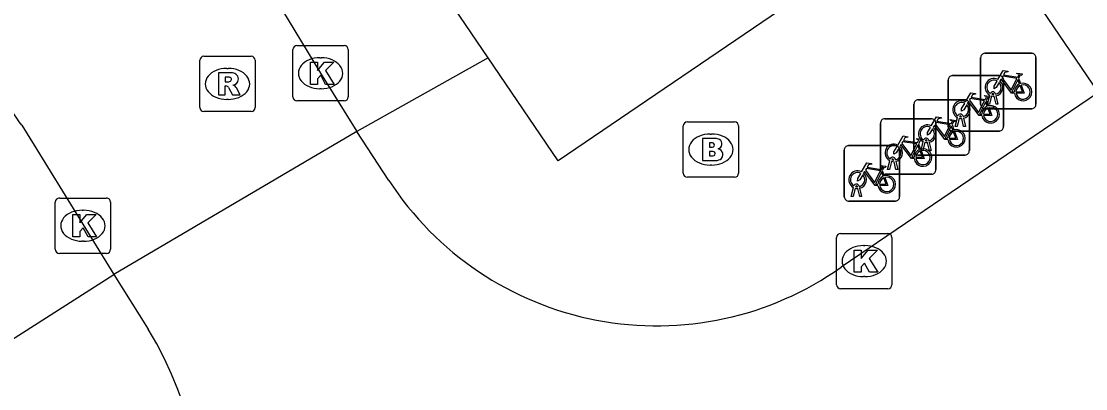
# Model space of a CAD drawing. Extents: x 160037 to 160839, y 385326 to 386441.
# Drawn here: x 160266.07 to 160285.29, y 385986.75 to 385993.38 of the extents above; entities that cross this region are included whole.
import ezdxf

# ---------------------------------------------------------------- set-up
doc = ezdxf.new("R2010")
doc.units = 0
for name, color, linetype in [('IMGEO_Brandkraan', 7, 'Continuous'), ('IMGEO_Fietsenrek', 7, 'Continuous'), ('IMGEO_Kolk', 7, 'Continuous'), ('IMGEO_Rijbaan_lokaal_open', 7, 'Continuous'), ('IMGEO_Rioolput', 7, 'Continuous'), ('IMGEO_Voetpad_open', 7, 'Continuous')]:
    doc.layers.add(name, color=color, linetype=linetype)

msp = doc.modelspace()

# ---------------------------------------------------------------- linework, layer by layer
at = {"layer": 'IMGEO_Brandkraan'}
for p, q in [((160278.099, 385991.563), (160278.951, 385991.563)), ((160278.024, 385990.637), (160278.024, 385991.489)), ((160278.512, 385991.343), (160278.537, 385991.343)), ((160279.025, 385991.489), (160279.025, 385990.637)), ((160278.535, 385990.783), (160278.51, 385990.783)), ((160278.951, 385990.563), (160278.099, 385990.563))]:
    msp.add_line(p, q, dxfattribs=at)
for points in [[(160278.099, 385991.563), (160278.951, 385991.563)], [(160278.024, 385990.637), (160278.024, 385991.489)], [(160279.025, 385991.489), (160279.025, 385990.637)], [(160278.372, 385991.263), (160278.372, 385990.863), (160278.585, 385990.863)], [(160278.603, 385991.263), (160278.372, 385991.263)], [(160278.551, 385991.182), (160278.497, 385991.182), (160278.497, 385991.106)], [(160278.497, 385991.106), (160278.55, 385991.106)], [(160278.559, 385991.03), (160278.497, 385991.03), (160278.497, 385990.949)], [(160278.497, 385990.949), (160278.559, 385990.949)], [(160278.951, 385990.563), (160278.099, 385990.563)]]:
    msp.add_lwpolyline(points, dxfattribs=at)
for centre, radius, start, end in [((160278.101, 385991.487), 0.0765, 91.552, 178.448), ((160278.101, 385991.487), 0.0765, 91.552, 178.448), ((160278.949, 385991.487), 0.0765, 1.552, 88.448), ((160278.949, 385991.487), 0.0765, 1.552, 88.448), ((160278.552, 385991.144), 0.0379, 267.8285, 90.9355), ((160278.607, 385991.118), 0.145, 59.4692, 91.5367), ((160278.632, 385991.165), 0.0922, 285.5137, 58.1501), ((160278.56, 385990.989), 0.0404, 269.8759, 90.5077), ((160278.637, 385990.973), 0.105, 301.3115, 78.989), ((160278.591, 385991.114), 0.251, 268.6676, 293.5347), ((160278.101, 385990.639), 0.0765, 181.552, 268.448), ((160278.101, 385990.639), 0.0765, 181.552, 268.448), ((160278.949, 385990.639), 0.0765, 271.552, 358.448), ((160278.949, 385990.639), 0.0765, 271.552, 358.448)]:
    msp.add_arc(centre, radius, start, end, dxfattribs=at)
for centre, major_axis, ratio, start_param, end_param in [((160278.511, 385991.063), (-0.387, 0.002), 0.722429, 4.712389, 7.853982), ((160278.536, 385991.063), (-0.39, 0.002), 0.717154, 1.570796, 4.712389)]:
    msp.add_ellipse(centre, major_axis=major_axis, ratio=ratio, start_param=start_param, end_param=end_param, dxfattribs=at)
at = {"layer": 'IMGEO_Fietsenrek'}
for p, q in [((160283.396, 385991.875), (160283.396, 385992.716)), ((160283.396, 385992.716), (160283.396, 385991.875)), ((160283.471, 385992.8), (160284.312, 385992.8)), ((160284.312, 385992.8), (160283.471, 385992.8)), ((160284.396, 385992.725), (160284.396, 385991.884)), ((160284.396, 385991.884), (160284.396, 385992.725)), ((160282.81, 385991.472), (160282.81, 385992.313)), ((160282.81, 385992.313), (160282.81, 385991.472)), ((160282.885, 385992.397), (160283.726, 385992.397)), ((160283.726, 385992.397), (160282.885, 385992.397)), ((160283.81, 385992.322), (160283.81, 385991.481)), ((160283.81, 385991.481), (160283.81, 385992.322)), ((160284.083, 385992.349), (160284.119, 385992.254)), ((160282.267, 385991.963), (160283.108, 385991.963)), ((160283.108, 385991.963), (160282.267, 385991.963)), ((160283.497, 385991.946), (160283.533, 385991.851)), ((160283.523, 385991.884), (160283.562, 385992.044)), ((160283.592, 385992.032), (160283.557, 385991.884)), ((160283.634, 385992.056), (160283.633, 385992.06)), ((160283.675, 385991.884), (160283.641, 385992.026)), ((160283.665, 385992.067), (160283.666, 385992.06)), ((160283.673, 385992.03), (160283.708, 385991.884)), ((160282.192, 385991.038), (160282.192, 385991.879)), ((160282.192, 385991.879), (160282.192, 385991.038)), ((160283.192, 385991.888), (160283.192, 385991.047)), ((160283.192, 385991.047), (160283.192, 385991.888)), ((160284.321, 385991.8), (160283.48, 385991.8)), ((160283.48, 385991.8), (160284.321, 385991.8)), ((160283.557, 385991.884), (160283.523, 385991.884)), ((160283.708, 385991.884), (160283.675, 385991.884)), ((160281.588, 385990.693), (160281.588, 385991.534)), ((160281.588, 385991.534), (160281.588, 385990.693)), ((160281.663, 385991.618), (160282.504, 385991.618)), ((160282.504, 385991.618), (160281.663, 385991.618)), ((160282.588, 385991.543), (160282.588, 385990.702)), ((160282.588, 385990.702), (160282.588, 385991.543)), ((160282.937, 385991.481), (160282.976, 385991.641)), ((160283.006, 385991.629), (160282.971, 385991.481)), ((160283.048, 385991.653), (160283.047, 385991.657)), ((160283.089, 385991.481), (160283.055, 385991.623)), ((160283.079, 385991.664), (160283.08, 385991.657)), ((160283.087, 385991.627), (160283.122, 385991.481)), ((160282.879, 385991.512), (160282.915, 385991.417)), ((160283.735, 385991.397), (160282.894, 385991.397)), ((160282.894, 385991.397), (160283.735, 385991.397)), ((160282.971, 385991.481), (160282.937, 385991.481)), ((160283.122, 385991.481), (160283.089, 385991.481)), ((160282.275, 385991.167), (160282.311, 385991.072)), ((160282.319, 385991.047), (160282.358, 385991.207)), ((160282.388, 385991.195), (160282.353, 385991.047)), ((160282.43, 385991.219), (160282.429, 385991.223)), ((160282.471, 385991.047), (160282.437, 385991.189)), ((160282.461, 385991.23), (160282.462, 385991.223)), ((160282.469, 385991.193), (160282.504, 385991.047)), ((160280.933, 385990.208), (160280.933, 385991.049)), ((160280.933, 385991.049), (160280.933, 385990.208)), ((160281.008, 385991.133), (160281.849, 385991.133)), ((160281.849, 385991.133), (160281.008, 385991.133)), ((160281.933, 385991.058), (160281.933, 385990.217)), ((160281.933, 385990.217), (160281.933, 385991.058)), ((160283.117, 385990.963), (160282.276, 385990.963)), ((160282.276, 385990.963), (160283.117, 385990.963)), ((160282.353, 385991.047), (160282.319, 385991.047)), ((160282.504, 385991.047), (160282.471, 385991.047)), ((160281.715, 385990.702), (160281.754, 385990.862)), ((160281.784, 385990.85), (160281.749, 385990.702)), ((160281.826, 385990.874), (160281.825, 385990.878)), ((160281.867, 385990.702), (160281.833, 385990.844)), ((160281.857, 385990.885), (160281.858, 385990.878)), ((160281.865, 385990.848), (160281.9, 385990.702)), ((160281.62, 385990.682), (160281.656, 385990.587)), ((160282.513, 385990.618), (160281.672, 385990.618)), ((160281.672, 385990.618), (160282.513, 385990.618)), ((160281.749, 385990.702), (160281.715, 385990.702)), ((160281.9, 385990.702), (160281.867, 385990.702)), ((160281.06, 385990.217), (160281.099, 385990.377)), ((160281.129, 385990.365), (160281.094, 385990.217)), ((160281.171, 385990.389), (160281.17, 385990.393)), ((160281.202, 385990.4), (160281.203, 385990.393)), ((160281.094, 385990.217), (160281.06, 385990.217)), ((160281.212, 385990.217), (160281.178, 385990.359)), ((160281.21, 385990.363), (160281.245, 385990.217)), ((160281.245, 385990.217), (160281.212, 385990.217)), ((160281.858, 385990.133), (160281.017, 385990.133)), ((160281.017, 385990.133), (160281.858, 385990.133))]:
    msp.add_line(p, q, dxfattribs=at)
for points in [[(160283.709, 385992.326), (160283.804, 385992.49), (160283.89, 385992.476), (160283.892, 385992.467), (160283.836, 385992.456), (160283.809, 385992.411), (160284.065, 385992.37)], [(160283.73, 385992.274), (160283.678, 385992.184), (160283.638, 385992.159), (160283.639, 385992.206), (160283.694, 385992.3)], [(160284.005, 385992.082), (160283.955, 385992.082), (160283.764, 385992.333), (160283.745, 385992.301)], [(160284.052, 385992.345), (160283.795, 385992.386), (160283.778, 385992.357), (160283.945, 385992.137), (160284.052, 385992.345)], [(160284.1, 385992.247), (160284.07, 385992.324), (160283.961, 385992.106), (160284.004, 385992.106)], [(160284.065, 385992.37), (160284.09, 385992.419), (160284.084, 385992.423), (160284.061, 385992.427), (160284.049, 385992.434), (160284.048, 385992.437), (160284.05, 385992.442), (160284.145, 385992.427), (160284.147, 385992.417), (160284.137, 385992.404), (160284.125, 385992.398), (160284.111, 385992.404), (160284.083, 385992.349)], [(160284.034, 385992.106), (160284.154, 385992.105), (160284.11, 385992.219)], [(160284.13, 385992.226), (160284.185, 385992.081), (160284.035, 385992.081)], [(160283.123, 385991.923), (160283.218, 385992.087), (160283.304, 385992.073), (160283.306, 385992.064), (160283.25, 385992.053), (160283.223, 385992.008), (160283.479, 385991.967)], [(160283.419, 385991.679), (160283.369, 385991.679), (160283.178, 385991.93), (160283.159, 385991.898)], [(160283.466, 385991.942), (160283.209, 385991.983), (160283.192, 385991.954), (160283.359, 385991.734), (160283.466, 385991.942)], [(160283.514, 385991.844), (160283.484, 385991.921), (160283.375, 385991.703), (160283.418, 385991.703)], [(160283.479, 385991.967), (160283.504, 385992.016), (160283.498, 385992.02), (160283.475, 385992.024), (160283.463, 385992.031), (160283.462, 385992.034), (160283.464, 385992.039), (160283.559, 385992.024), (160283.561, 385992.014), (160283.551, 385992.001), (160283.539, 385991.995), (160283.525, 385992.001), (160283.497, 385991.946)], [(160283.144, 385991.871), (160283.092, 385991.781), (160283.052, 385991.756), (160283.053, 385991.803), (160283.108, 385991.897)], [(160283.448, 385991.703), (160283.568, 385991.702), (160283.524, 385991.816)], [(160283.544, 385991.823), (160283.599, 385991.678), (160283.449, 385991.678)], [(160282.505, 385991.489), (160282.6, 385991.653), (160282.686, 385991.639), (160282.688, 385991.63), (160282.632, 385991.619), (160282.605, 385991.574), (160282.861, 385991.533)], [(160282.848, 385991.508), (160282.591, 385991.549), (160282.574, 385991.52), (160282.741, 385991.3), (160282.848, 385991.508)], [(160282.861, 385991.533), (160282.886, 385991.582), (160282.88, 385991.586), (160282.857, 385991.59), (160282.845, 385991.597), (160282.844, 385991.6), (160282.846, 385991.605), (160282.941, 385991.59), (160282.943, 385991.58), (160282.933, 385991.567), (160282.921, 385991.561), (160282.907, 385991.567), (160282.879, 385991.512)], [(160282.526, 385991.437), (160282.474, 385991.347), (160282.434, 385991.322), (160282.435, 385991.369), (160282.49, 385991.463)], [(160282.801, 385991.245), (160282.751, 385991.245), (160282.56, 385991.496), (160282.541, 385991.464)], [(160282.896, 385991.41), (160282.866, 385991.487), (160282.757, 385991.269), (160282.8, 385991.269)], [(160282.83, 385991.269), (160282.95, 385991.268), (160282.906, 385991.382)], [(160282.926, 385991.389), (160282.981, 385991.244), (160282.831, 385991.244)], [(160281.901, 385991.144), (160281.996, 385991.308), (160282.082, 385991.294), (160282.084, 385991.285), (160282.028, 385991.274), (160282.001, 385991.229), (160282.257, 385991.188)], [(160282.197, 385990.9), (160282.147, 385990.9), (160281.956, 385991.151), (160281.937, 385991.119)], [(160282.244, 385991.163), (160281.987, 385991.204), (160281.97, 385991.175), (160282.137, 385990.955), (160282.244, 385991.163)], [(160282.292, 385991.065), (160282.262, 385991.142), (160282.153, 385990.924), (160282.196, 385990.924)], [(160282.257, 385991.188), (160282.282, 385991.237), (160282.276, 385991.241), (160282.253, 385991.245), (160282.241, 385991.252), (160282.24, 385991.255), (160282.242, 385991.26), (160282.337, 385991.245), (160282.339, 385991.235), (160282.329, 385991.222), (160282.317, 385991.216), (160282.303, 385991.222), (160282.275, 385991.167)], [(160281.922, 385991.092), (160281.87, 385991.002), (160281.83, 385990.977), (160281.831, 385991.024), (160281.886, 385991.118)], [(160282.226, 385990.924), (160282.346, 385990.923), (160282.302, 385991.037)], [(160282.322, 385991.044), (160282.377, 385990.899), (160282.227, 385990.899)], [(160281.246, 385990.659), (160281.341, 385990.823), (160281.427, 385990.809), (160281.429, 385990.8), (160281.373, 385990.789), (160281.346, 385990.744), (160281.602, 385990.703)], [(160281.602, 385990.703), (160281.627, 385990.752), (160281.621, 385990.756), (160281.598, 385990.76), (160281.586, 385990.767), (160281.585, 385990.77), (160281.587, 385990.775), (160281.682, 385990.76), (160281.684, 385990.75), (160281.674, 385990.737), (160281.662, 385990.731), (160281.648, 385990.737), (160281.62, 385990.682)], [(160281.267, 385990.607), (160281.215, 385990.517), (160281.175, 385990.492), (160281.176, 385990.539), (160281.231, 385990.633)], [(160281.542, 385990.415), (160281.492, 385990.415), (160281.301, 385990.666), (160281.282, 385990.634)], [(160281.589, 385990.678), (160281.332, 385990.719), (160281.315, 385990.69), (160281.482, 385990.47), (160281.589, 385990.678)], [(160281.637, 385990.58), (160281.607, 385990.657), (160281.498, 385990.439), (160281.541, 385990.439)], [(160281.667, 385990.559), (160281.722, 385990.414), (160281.572, 385990.414)], [(160281.571, 385990.439), (160281.691, 385990.438), (160281.647, 385990.552)]]:
    msp.add_lwpolyline(points, dxfattribs=at)
for centre, radius, start, end in [((160283.474, 385992.722), 0.0779, 92.4484, 184.2845), ((160283.474, 385992.722), 0.0779, 92.4484, 184.2845), ((160284.318, 385992.722), 0.0779, 2.4484, 94.2845), ((160284.318, 385992.722), 0.0779, 2.4484, 94.2845), ((160282.888, 385992.319), 0.0779, 92.4484, 184.2845), ((160282.888, 385992.319), 0.0779, 92.4484, 184.2845), ((160283.636, 385992.185), 0.159, 62.6766, 242.1369), ((160283.636, 385992.185), 0.129, 63.3192, 238.903), ((160283.636, 385992.185), 0.159, 283.5766, 46.6042), ((160283.732, 385992.319), 0.0779, 2.4484, 94.2845), ((160283.732, 385992.319), 0.0779, 2.4484, 94.2845), ((160283.616, 385992.056), 0.0499, 12.8025, 158.6934), ((160283.636, 385992.185), 0.129, 283.6043, 43.4302), ((160284.163, 385992.101), 0.159, 113.3408, 178.3217), ((160284.163, 385992.101), 0.159, 187.0065, 105.7708), ((160284.163, 385992.101), 0.129, 113.923, 177.9556), ((160284.163, 385992.101), 0.129, 188.6715, 104.5883), ((160282.27, 385991.885), 0.0779, 92.4484, 184.2845), ((160282.27, 385991.885), 0.0779, 92.4484, 184.2845), ((160283.05, 385991.782), 0.159, 62.6766, 242.1369), ((160283.05, 385991.782), 0.129, 63.3192, 238.903), ((160283.114, 385991.885), 0.0779, 2.4484, 94.2845), ((160283.114, 385991.885), 0.0779, 2.4484, 94.2845), ((160283.636, 385992.185), 0.159, 253.9967, 271.7867), ((160283.616, 385992.056), 0.0174, 12.8025, 163.4502), ((160283.636, 385992.185), 0.129, 253.415, 269.0204), ((160283.05, 385991.782), 0.129, 283.6043, 43.4302), ((160283.05, 385991.782), 0.159, 283.5766, 46.6042), ((160283.474, 385991.878), 0.0779, 182.4484, 274.2845), ((160283.474, 385991.878), 0.0779, 182.4484, 274.2845), ((160283.577, 385991.698), 0.159, 113.3408, 178.3217), ((160283.577, 385991.698), 0.159, 187.0065, 105.7708), ((160283.577, 385991.698), 0.129, 113.923, 177.9556), ((160283.577, 385991.698), 0.129, 188.6715, 104.5883), ((160284.318, 385991.878), 0.0779, 272.4484, 4.2845), ((160284.318, 385991.878), 0.0779, 272.4484, 4.2845), ((160281.666, 385991.54), 0.0779, 92.4484, 184.2845), ((160281.666, 385991.54), 0.0779, 92.4484, 184.2845), ((160282.51, 385991.54), 0.0779, 2.4484, 94.2845), ((160282.51, 385991.54), 0.0779, 2.4484, 94.2845), ((160283.03, 385991.653), 0.0499, 12.8025, 158.6934), ((160283.05, 385991.782), 0.159, 253.9967, 271.7867), ((160283.03, 385991.653), 0.0174, 12.8025, 163.4502), ((160283.05, 385991.782), 0.129, 253.415, 269.0204), ((160282.432, 385991.348), 0.159, 62.6766, 242.1369), ((160282.432, 385991.348), 0.129, 63.3192, 238.903), ((160282.432, 385991.348), 0.129, 283.6043, 43.4302), ((160282.432, 385991.348), 0.159, 283.5766, 46.6042), ((160282.959, 385991.264), 0.159, 113.3408, 178.3217), ((160282.959, 385991.264), 0.159, 187.0065, 105.7708), ((160282.888, 385991.475), 0.0779, 182.4484, 274.2845), ((160282.888, 385991.475), 0.0779, 182.4484, 274.2845), ((160282.959, 385991.264), 0.129, 113.923, 177.9556), ((160282.959, 385991.264), 0.129, 188.6715, 104.5883), ((160283.732, 385991.475), 0.0779, 272.4484, 4.2845), ((160283.732, 385991.475), 0.0779, 272.4484, 4.2845), ((160281.828, 385991.003), 0.159, 62.6766, 242.1369), ((160281.855, 385991.055), 0.0779, 2.4484, 94.2845), ((160281.855, 385991.055), 0.0779, 2.4484, 94.2845), ((160282.412, 385991.219), 0.0499, 12.8025, 158.6934), ((160282.432, 385991.348), 0.159, 253.9967, 271.7867), ((160282.412, 385991.219), 0.0174, 12.8025, 163.4502), ((160282.432, 385991.348), 0.129, 253.415, 269.0204), ((160281.011, 385991.055), 0.0779, 92.4484, 184.2845), ((160281.011, 385991.055), 0.0779, 92.4484, 184.2845), ((160281.828, 385991.003), 0.129, 63.3192, 238.903), ((160281.828, 385991.003), 0.129, 283.6043, 43.4302), ((160281.828, 385991.003), 0.159, 283.5766, 46.6042), ((160282.27, 385991.041), 0.0779, 182.4484, 274.2845), ((160282.27, 385991.041), 0.0779, 182.4484, 274.2845), ((160282.355, 385990.919), 0.159, 113.3408, 178.3217), ((160282.355, 385990.919), 0.159, 187.0065, 105.7708), ((160282.355, 385990.919), 0.129, 113.923, 177.9556), ((160282.355, 385990.919), 0.129, 188.6715, 104.5883), ((160283.114, 385991.041), 0.0779, 272.4484, 4.2845), ((160283.114, 385991.041), 0.0779, 272.4484, 4.2845), ((160281.808, 385990.874), 0.0499, 12.8025, 158.6934), ((160281.828, 385991.003), 0.159, 253.9967, 271.7867), ((160281.808, 385990.874), 0.0174, 12.8025, 163.4502), ((160281.828, 385991.003), 0.129, 253.415, 269.0204), ((160281.173, 385990.518), 0.159, 62.6766, 242.1369), ((160281.173, 385990.518), 0.129, 63.3192, 238.903), ((160281.173, 385990.518), 0.129, 283.6043, 43.4302), ((160281.173, 385990.518), 0.159, 283.5766, 46.6042), ((160281.7, 385990.434), 0.159, 113.3408, 178.3217), ((160281.7, 385990.434), 0.159, 187.0065, 105.7708), ((160281.7, 385990.434), 0.129, 188.6715, 104.5883), ((160281.666, 385990.696), 0.0779, 182.4484, 274.2845), ((160281.666, 385990.696), 0.0779, 182.4484, 274.2845), ((160282.51, 385990.696), 0.0779, 272.4484, 4.2845), ((160282.51, 385990.696), 0.0779, 272.4484, 4.2845), ((160281.153, 385990.389), 0.0499, 12.8025, 158.6934), ((160281.173, 385990.518), 0.159, 253.9967, 271.7867), ((160281.153, 385990.389), 0.0174, 12.8025, 163.4502), ((160281.173, 385990.518), 0.129, 253.415, 269.0204), ((160281.7, 385990.434), 0.129, 113.923, 177.9556), ((160281.011, 385990.211), 0.0779, 182.4484, 274.2845), ((160281.011, 385990.211), 0.0779, 182.4484, 274.2845), ((160281.855, 385990.211), 0.0779, 272.4484, 4.2845), ((160281.855, 385990.211), 0.0779, 272.4484, 4.2845)]:
    msp.add_arc(centre, radius, start, end, dxfattribs=at)
at = {"layer": 'IMGEO_Kolk'}
for p, q in [((160270.973, 385992.014), (160270.973, 385992.866)), ((160271.048, 385992.94), (160271.9, 385992.94)), ((160271.974, 385992.866), (160271.974, 385992.014)), ((160271.461, 385992.72), (160271.486, 385992.72)), ((160271.484, 385992.16), (160271.459, 385992.16)), ((160271.9, 385991.94), (160271.048, 385991.94)), ((160266.756, 385990.188), (160267.608, 385990.188)), ((160266.681, 385989.262), (160266.681, 385990.114)), ((160267.682, 385990.114), (160267.682, 385989.262)), ((160267.169, 385989.968), (160267.194, 385989.968)), ((160267.192, 385989.408), (160267.167, 385989.408)), ((160280.793, 385988.623), (160280.793, 385989.475)), ((160280.868, 385989.549), (160281.72, 385989.549)), ((160281.794, 385989.475), (160281.794, 385988.623)), ((160281.281, 385989.329), (160281.306, 385989.329)), ((160267.608, 385989.188), (160266.756, 385989.188)), ((160281.304, 385988.769), (160281.279, 385988.769)), ((160281.72, 385988.549), (160280.868, 385988.549))]:
    msp.add_line(p, q, dxfattribs=at)
for points in [[(160270.973, 385992.014), (160270.973, 385992.866)], [(160271.048, 385992.94), (160271.9, 385992.94)], [(160271.974, 385992.866), (160271.974, 385992.014)], [(160271.294, 385992.64), (160271.417, 385992.64), (160271.417, 385992.489), (160271.547, 385992.64), (160271.711, 385992.64), (160271.565, 385992.489), (160271.718, 385992.24), (160271.566, 385992.24), (160271.481, 385992.404), (160271.417, 385992.337), (160271.417, 385992.24), (160271.294, 385992.24), (160271.294, 385992.64)], [(160271.9, 385991.94), (160271.048, 385991.94)], [(160266.756, 385990.188), (160267.608, 385990.188)], [(160266.681, 385989.262), (160266.681, 385990.114)], [(160267.682, 385990.114), (160267.682, 385989.262)], [(160267.002, 385989.888), (160267.125, 385989.888), (160267.125, 385989.737), (160267.255, 385989.888), (160267.419, 385989.888), (160267.273, 385989.737), (160267.426, 385989.488), (160267.274, 385989.488), (160267.189, 385989.652), (160267.125, 385989.585), (160267.125, 385989.488), (160267.002, 385989.488), (160267.002, 385989.888)], [(160280.793, 385988.623), (160280.793, 385989.475)], [(160280.868, 385989.549), (160281.72, 385989.549)], [(160281.794, 385989.475), (160281.794, 385988.623)], [(160281.114, 385989.249), (160281.237, 385989.249), (160281.237, 385989.098), (160281.367, 385989.249), (160281.531, 385989.249), (160281.385, 385989.098), (160281.538, 385988.849), (160281.386, 385988.849), (160281.301, 385989.013), (160281.237, 385988.946), (160281.237, 385988.849), (160281.114, 385988.849), (160281.114, 385989.249)], [(160267.608, 385989.188), (160266.756, 385989.188)], [(160281.72, 385988.549), (160280.868, 385988.549)]]:
    msp.add_lwpolyline(points, dxfattribs=at)
for centre, start, end in [((160271.05, 385992.864), 91.552, 178.448), ((160271.05, 385992.864), 91.552, 178.448), ((160271.898, 385992.864), 1.552, 88.448), ((160271.898, 385992.864), 1.552, 88.448), ((160271.05, 385992.016), 181.552, 268.448), ((160271.05, 385992.016), 181.552, 268.448), ((160271.898, 385992.016), 271.552, 358.448), ((160271.898, 385992.016), 271.552, 358.448), ((160266.758, 385990.112), 91.552, 178.448), ((160266.758, 385990.112), 91.552, 178.448), ((160267.606, 385990.112), 1.552, 88.448), ((160267.606, 385990.112), 1.552, 88.448), ((160280.87, 385989.473), 91.552, 178.448), ((160280.87, 385989.473), 91.552, 178.448), ((160281.718, 385989.473), 1.552, 88.448), ((160281.718, 385989.473), 1.552, 88.448), ((160266.758, 385989.264), 181.552, 268.448), ((160266.758, 385989.264), 181.552, 268.448), ((160267.606, 385989.264), 271.552, 358.448), ((160267.606, 385989.264), 271.552, 358.448), ((160280.87, 385988.625), 181.552, 268.448), ((160280.87, 385988.625), 181.552, 268.448), ((160281.718, 385988.625), 271.552, 358.448), ((160281.718, 385988.625), 271.552, 358.448)]:
    msp.add_arc(centre, 0.0765, start, end, dxfattribs=at)
for centre, major_axis, ratio, start_param, end_param in [((160271.46, 385992.44), (-0.387, 0.002), 0.722429, 4.712389, 7.853982), ((160271.485, 385992.44), (-0.39, 0.002), 0.717154, 1.570796, 4.712389), ((160267.168, 385989.688), (-0.387, 0.002), 0.722429, 4.712389, 7.853982), ((160267.193, 385989.688), (-0.39, 0.002), 0.717154, 1.570796, 4.712389), ((160281.28, 385989.049), (-0.387, 0.002), 0.722429, 4.712389, 7.853982), ((160281.305, 385989.049), (-0.39, 0.002), 0.717154, 1.570796, 4.712389)]:
    msp.add_ellipse(centre, major_axis=major_axis, ratio=ratio, start_param=start_param, end_param=end_param, dxfattribs=at)
at = {"layer": 'IMGEO_Rijbaan_lokaal_open'}
for points in [[(160263.427, 386005.605), (160266.892, 386000), (160271.474, 385992.44), (160272.127, 385991.391)], [(160285.522, 385992.092), (160280.876, 385988.938)], [(160266.076, 385991.5), (160267.741, 385988.807)], [(160272.127, 385991.391), (160267.741, 385988.807)], [(160272.708, 385990.505), (160272.127, 385991.391)], [(160267.741, 385988.807), (160268.361, 385987.818)]]:
    msp.add_lwpolyline(points, dxfattribs=at)
for centre, radius, start, end in [((160262.396, 385989.121), 4.382, 32.883, 41.0045), ((160277.546, 385993.65), 5.77, 213.0284, 305.2515), ((160262.863, 385984.427), 6.459, 308.032, 31.6677)]:
    msp.add_arc(centre, radius, start, end, dxfattribs=at)
at = {"layer": 'IMGEO_Rioolput'}
for p, q in [((160269.292, 385991.822), (160269.292, 385992.674)), ((160269.367, 385992.748), (160270.219, 385992.748)), ((160270.293, 385992.674), (160270.293, 385991.822)), ((160269.78, 385992.528), (160269.805, 385992.528)), ((160269.803, 385991.968), (160269.778, 385991.968)), ((160270.219, 385991.748), (160269.367, 385991.748))]:
    msp.add_line(p, q, dxfattribs=at)
for points in [[(160269.292, 385991.822), (160269.292, 385992.674)], [(160269.367, 385992.748), (160270.219, 385992.748)], [(160270.293, 385992.674), (160270.293, 385991.822)], [(160269.881, 385992.446), (160269.629, 385992.448), (160269.629, 385992.048)], [(160269.807, 385992.367), (160269.753, 385992.367), (160269.753, 385992.286)], [(160269.629, 385992.048), (160269.753, 385992.048), (160269.753, 385992.21), (160269.764, 385992.21)], [(160269.753, 385992.286), (160269.805, 385992.286)], [(160269.811, 385992.181), (160269.882, 385992.048), (160270.022, 385992.048), (160269.957, 385992.174)], [(160270.219, 385991.748), (160269.367, 385991.748)]]:
    msp.add_lwpolyline(points, dxfattribs=at)
for centre, radius, start, end in [((160269.369, 385992.672), 0.0765, 91.552, 178.448), ((160269.369, 385992.672), 0.0765, 91.552, 178.448), ((160270.217, 385992.672), 0.0765, 1.552, 88.448), ((160270.217, 385992.672), 0.0765, 1.552, 88.448), ((160269.789, 385992.475), 0.19, 274.7715, 282.9687), ((160269.813, 385992.271), 0.0964, 77.0061, 93.1865), ((160269.827, 385992.328), 0.0378, 276.6634, 79.6772), ((160269.88, 385992.336), 0.109, 350.3612, 89.416), ((160269.878, 385992.336), 0.112, 277.5842, 350.9817), ((160269.763, 385992.157), 0.0533, 26.0293, 88.6989), ((160269.862, 385992.121), 0.108, 29.5134, 73.7905), ((160269.369, 385991.824), 0.0765, 181.552, 268.448), ((160269.369, 385991.824), 0.0765, 181.552, 268.448), ((160270.217, 385991.824), 0.0765, 271.552, 358.448), ((160270.217, 385991.824), 0.0765, 271.552, 358.448)]:
    msp.add_arc(centre, radius, start, end, dxfattribs=at)
for centre, major_axis, ratio, start_param, end_param in [((160269.779, 385992.248), (-0.387, 0.002), 0.722429, 4.712389, 7.853982), ((160269.804, 385992.248), (-0.39, 0.002), 0.717154, 1.570796, 4.712389)]:
    msp.add_ellipse(centre, major_axis=major_axis, ratio=ratio, start_param=start_param, end_param=end_param, dxfattribs=at)
at = {"layer": 'IMGEO_Voetpad_open'}
for points in [[(160343.316, 386039.594), (160344.638, 386037.648), (160289.221, 386000), (160275.764, 385990.858), (160274.499, 385992.721)], [(160274.499, 385992.721), (160269.554, 386000), (160267.348, 386003.247), (160270.054, 386005.085)], [(160285.522, 385992.092), (160284.414, 385993.732), (160294.292, 386000.458), (160295.447, 385998.822)], [(160274.499, 385992.721), (160272.127, 385991.391)], [(160265.082, 385987.119), (160267.741, 385988.807)]]:
    msp.add_lwpolyline(points, dxfattribs=at)

doc.saveas('drawing.dxf')
